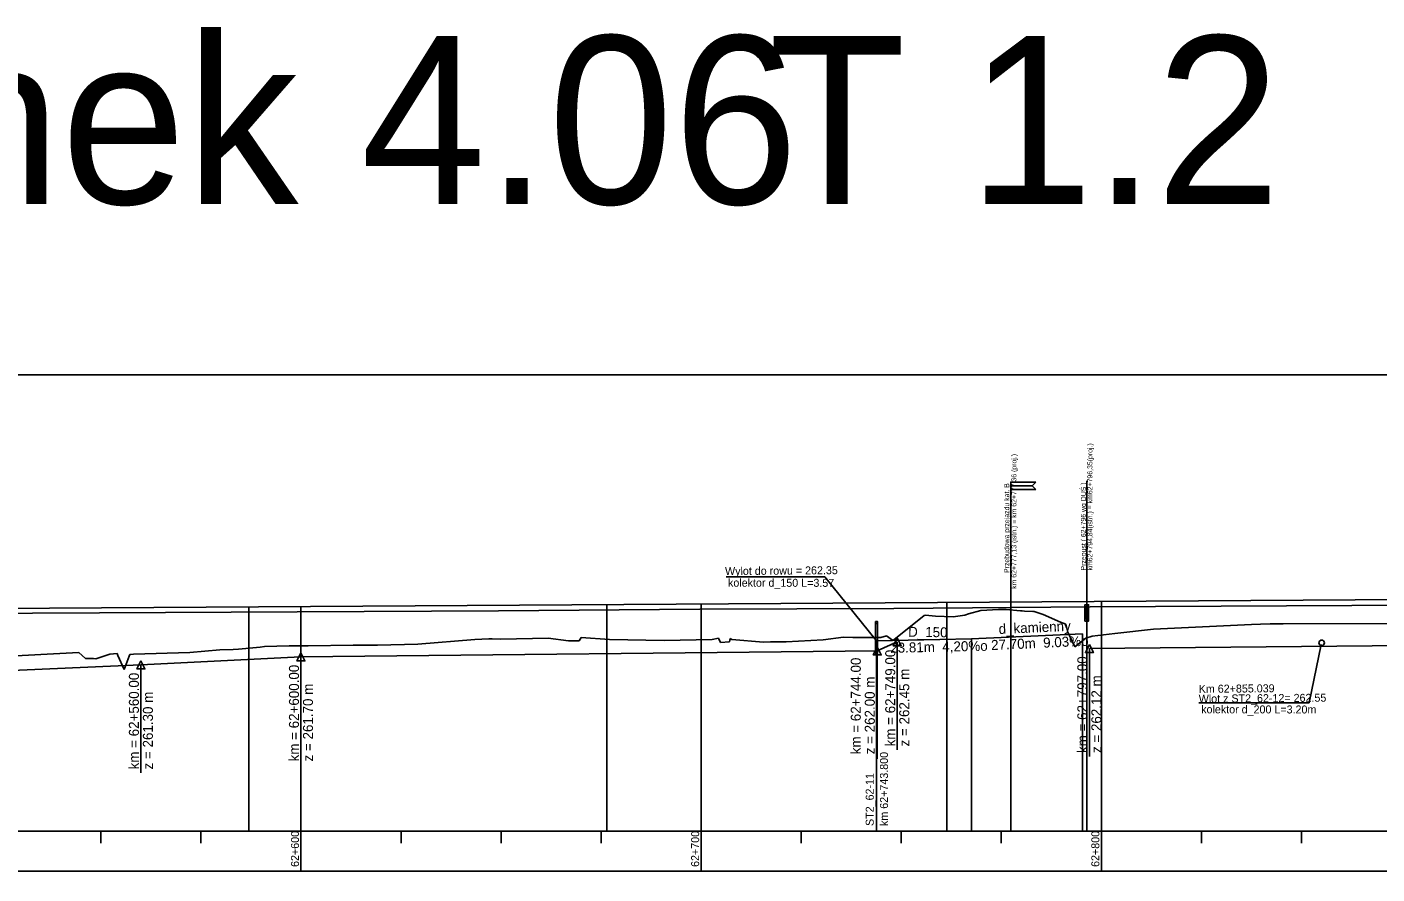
# Model space of a CAD drawing. Extents: x 6445630 to 6518227, y 5499240 to 5511716.
# Drawn here: x 6461762.8 to 6462100.1, y 5508580.5 to 5508792.3 of the extents above; entities that cross this region are included whole.
import ezdxf

# ---------------------------------------------------------------- set-up
doc = ezdxf.new("R2010")
doc.units = 0
for name, color, linetype in [('TOR_PROF-drenaze', 7, 'Continuous'), ('TOR_PROF-drenokolektory', 7, 'Continuous'), ('TOR_PROF-obiekty+opisy', 7, 'Continuous'), ('TOR_PROF-opisy glowne', 7, 'Continuous'), ('TOR_PROF-opisy pomocnicze', 7, 'Continuous'), ('TOR_PROF-rowy otwarte', 7, 'Continuous'), ('TOR_PROF-studnie i osadniki', 7, 'Continuous'), ('TOR_PROF-tabelka-pochylenia proj T1', 7, 'Continuous'), ('TOR_PROF-tor istniejacy T2', 7, 'Continuous'), ('TOR_PROF-tor projektowany', 7, 'Continuous'), ('TOR_PROF-uklad odniesienia', 7, 'Continuous'), ('TOR_RAMKI-dodatkowe3', 7, 'Continuous'), ('TOR_RAMKI-MASKA WYCIECIA', 7, 'Continuous')]:
    doc.layers.add(name, color=color, linetype=linetype)

msp = doc.modelspace()

# ---------------------------------------------------------------- linework, layer by layer
at = {"layer": 'TOR_PROF-drenaze'}
for points in [[(6461998.8, 5508639.29), (6462026.5, 5508640.54)], [(6461975.01, 5508638.79), (6461998.8, 5508639.29)]]:
    msp.add_lwpolyline(points, dxfattribs=at)
at = {"layer": 'TOR_PROF-drenokolektory'}
for points in [[(6462026.5, 5508640.54), (6462026.5, 5508596.29), (6462026.5, 5508591.29), (6462026.5, 5508591.29)], [(6462026.5, 5508640.54), (6462026.5, 5508596.29), (6462026.5, 5508591.29), (6462026.5, 5508591.29)], [(6462026.5, 5508640.54), (6462026.5, 5508596.29), (6462026.5, 5508591.29), (6462026.5, 5508591.29)], [(6461975.01, 5508638.79), (6461975.01, 5508596.29), (6461975.01, 5508591.29), (6461975.01, 5508591.29)], [(6461975.01, 5508638.79), (6461975.01, 5508596.29), (6461975.01, 5508591.29), (6461975.01, 5508591.29)], [(6461975.01, 5508638.79), (6461975.01, 5508596.29), (6461975.01, 5508591.29), (6461975.01, 5508591.29)], [(6461998.8, 5508639.29), (6461998.8, 5508596.29), (6461998.8, 5508591.29), (6461998.8, 5508591.29)], [(6461998.8, 5508639.29), (6461998.8, 5508596.29), (6461998.8, 5508591.29), (6461998.8, 5508591.29)], [(6461998.8, 5508639.29), (6461998.8, 5508596.29), (6461998.8, 5508591.29), (6461998.8, 5508591.29)], [(6461998.8, 5508639.29), (6461998.8, 5508596.29), (6461998.8, 5508591.29), (6461998.8, 5508591.29)], [(6461998.8, 5508639.29), (6461998.8, 5508596.29), (6461998.8, 5508591.29), (6461998.8, 5508591.29)]]:
    msp.add_lwpolyline(points, dxfattribs=at)
at = {"layer": 'TOR_PROF-obiekty+opisy'}
for p, q in [((6462008.57, 5508591.29), (6462008.57, 5508678.49)), ((6462027.56, 5508591.29), (6462027.56, 5508678.84)), ((6462008.57, 5508669.52), (6462008.57, 5508648.27)), ((6462008.57, 5508669.49), (6462008.57, 5508648.27)), ((6462027.56, 5508669.63), (6462027.56, 5508648.6)), ((6461937.43, 5508654.85), (6461962.08, 5508654.85)), ((6461962.08, 5508654.85), (6461975.01, 5508638.79)), ((6462086.14, 5508637.9), (6462083.18, 5508623.29)), ((6462055.54, 5508623.29), (6462083.18, 5508623.29))]:
    msp.add_line(p, q, dxfattribs=at)
for points in [[(6462014.82, 5508678.49), (6462013.89, 5508677.56), (6462008.57, 5508677.56), (6462008.57, 5508678.49), (6462014.82, 5508678.49)], [(6462014.82, 5508676.62), (6462013.89, 5508677.56), (6462008.57, 5508677.56), (6462008.57, 5508676.62), (6462014.82, 5508676.62)], [(6462028.02, 5508643.77), (6462028.02, 5508647.85), (6462027.1, 5508647.85), (6462027.1, 5508643.77), (6462028.02, 5508643.77)], [(6462027.94, 5508644.31), (6462027.19, 5508644.31), (6462027.19, 5508647.31), (6462027.94, 5508647.31), (6462027.94, 5508644.31)]]:
    msp.add_lwpolyline(points, dxfattribs=at)
for points in [[(6462028.02, 5508647.85), (6462027.1, 5508647.85), (6462027.1, 5508643.77), (6462028.02, 5508643.77)], [(6462027.94, 5508647.31), (6462027.19, 5508647.31), (6462027.19, 5508644.31), (6462027.94, 5508644.31)]]:
    msp.add_lwpolyline(points, close=True, dxfattribs=at)
msp.add_circle((6462086.26, 5508638.33), 0.683, dxfattribs=at)
at = {"layer": 'TOR_PROF-opisy pomocnicze'}
for p, q in [((6461980.21, 5508638.54), (6461980.21, 5508611.54)), ((6461831.21, 5508634.79), (6461831.21, 5508607.79)), ((6461975.21, 5508636.29), (6461975.21, 5508609.29)), ((6462028.21, 5508636.89), (6462028.21, 5508609.89)), ((6461791.21, 5508632.79), (6461791.21, 5508605.79))]:
    msp.add_line(p, q, dxfattribs=at)
for points in [[(6461975.21, 5508637.29), (6461976.21, 5508635.29), (6461974.21, 5508635.29)], [(6461980.21, 5508639.54), (6461981.21, 5508637.54), (6461979.21, 5508637.54)], [(6462028.21, 5508637.89), (6462029.21, 5508635.89), (6462027.21, 5508635.89)], [(6461791.21, 5508633.79), (6461792.21, 5508631.79), (6461790.21, 5508631.79)], [(6461831.21, 5508635.79), (6461832.21, 5508633.79), (6461830.21, 5508633.79)]]:
    msp.add_lwpolyline(points, close=True, dxfattribs=at)
at = {"layer": 'TOR_PROF-rowy otwarte'}
for p, q in [((6461975.21, 5508636.29), (6461980.21, 5508638.54)), ((6462028.21, 5508636.89), (6462111.21, 5508637.69)), ((6461791.21, 5508632.79), (6461831.21, 5508634.79)), ((6461831.21, 5508634.79), (6461975.21, 5508636.29)), ((6461664.19, 5508627.29), (6461791.21, 5508632.79))]:
    msp.add_line(p, q, dxfattribs=at)
for points in [[(6462026.5, 5508640.54), (6462026.5, 5508596.29), (6462026.5, 5508591.29), (6462026.5, 5508591.29)], [(6461975.01, 5508638.79), (6461975.01, 5508596.29), (6461975.01, 5508591.29), (6461975.01, 5508591.29)], [(6461998.8, 5508639.29), (6461998.8, 5508596.29), (6461998.8, 5508591.29), (6461998.8, 5508591.29)]]:
    msp.add_lwpolyline(points, dxfattribs=at)
at = {"layer": 'TOR_PROF-studnie i osadniki'}
for p, q in [((6461974.76, 5508643.67), (6461974.76, 5508635.67)), ((6461974.76, 5508643.67), (6461975.26, 5508643.67)), ((6461975.26, 5508643.67), (6461975.26, 5508635.67)), ((6461974.76, 5508635.67), (6461975.26, 5508635.67))]:
    msp.add_line(p, q, dxfattribs=at)
for points in [[(6461974.76, 5508643.67), (6461975.26, 5508643.67), (6461975.26, 5508643.17), (6461974.76, 5508643.17)], [(6461974.76, 5508636.17), (6461975.26, 5508636.17), (6461975.26, 5508635.67), (6461974.76, 5508635.67)]]:
    msp.add_lwpolyline(points, close=True, dxfattribs=at)
at = {"layer": 'TOR_PROF-tabelka-pochylenia proj T1'}
msp.add_lwpolyline([(6452331.21, 5508571.29), (6462731.21, 5508571.29), (6462731.21, 5508581.29), (6452331.21, 5508581.29)], close=True, dxfattribs=at)
at = {"layer": 'TOR_PROF-tor istniejacy T2'}
msp.add_lwpolyline([(6462126.4, 5508647.79), (6462077.5, 5508647.59), (6462028.43, 5508647.29), (6461979.33, 5508646.94), (6461930.89, 5508646.74), (6461880.54, 5508646.34), (6461830.23, 5508646.09), (6461780.83, 5508645.84), (6461730.6, 5508645.59), (6461680.6, 5508645.34), (6461630.75, 5508645.09), (6461580.51, 5508644.84), (6461530.56, 5508644.44), (6461480.33, 5508644.34), (6461430.88, 5508644.14)], dxfattribs=at)
at = {"layer": 'TOR_PROF-tor projektowany'}
msp.add_line((6460751.21, 5508640.59), (6462357.21, 5508650.69), dxfattribs=at)
msp.add_line((6460751.21, 5508640.59), (6462357.21, 5508650.69), dxfattribs=at)
for points in [[(6461818.15, 5508647.3), (6461818.15, 5508596.29), (6461818.15, 5508591.29), (6461818.15, 5508591.29)], [(6461818.15, 5508647.3), (6461818.15, 5508596.29), (6461818.15, 5508591.29), (6461818.15, 5508591.29)], [(6461831.21, 5508647.38), (6461831.21, 5508596.29), (6461831.21, 5508591.29), (6461831.21, 5508591.29)], [(6461831.21, 5508647.38), (6461831.21, 5508596.29), (6461831.21, 5508591.29), (6461831.21, 5508591.29)], [(6461907.6, 5508647.86), (6461907.6, 5508596.29), (6461907.6, 5508591.29), (6461907.6, 5508591.29)], [(6461907.6, 5508647.86), (6461907.6, 5508596.29), (6461907.6, 5508591.29), (6461907.6, 5508591.29)], [(6461931.21, 5508648.01), (6461931.21, 5508596.29), (6461931.21, 5508591.29), (6461931.21, 5508591.29)], [(6461931.21, 5508648.01), (6461931.21, 5508596.29), (6461931.21, 5508591.29), (6461931.21, 5508591.29)], [(6461992.6, 5508648.4), (6461992.6, 5508596.29), (6461992.6, 5508591.29), (6461992.6, 5508591.29)], [(6461992.6, 5508648.4), (6461992.6, 5508596.29), (6461992.6, 5508591.29), (6461992.6, 5508591.29)], [(6462031.21, 5508648.64), (6462031.21, 5508596.29), (6462031.21, 5508591.29), (6462031.21, 5508591.29)], [(6462031.21, 5508648.64), (6462031.21, 5508596.29), (6462031.21, 5508591.29), (6462031.21, 5508591.29)]]:
    msp.add_lwpolyline(points, dxfattribs=at)
at = {"layer": 'TOR_PROF-uklad odniesienia'}
for p, q in [((6452331.21, 5508591.29), (6462731.21, 5508591.29)), ((6452331.21, 5508591.29), (6462731.21, 5508591.29)), ((6461781.21, 5508588.29), (6461781.21, 5508591.29)), ((6461781.21, 5508588.29), (6461781.21, 5508591.29)), ((6461806.21, 5508588.29), (6461806.21, 5508591.29)), ((6461806.21, 5508588.29), (6461806.21, 5508591.29)), ((6461831.21, 5508581.29), (6461831.21, 5508591.29)), ((6461831.21, 5508581.29), (6461831.21, 5508591.29)), ((6461856.21, 5508588.29), (6461856.21, 5508591.29)), ((6461856.21, 5508588.29), (6461856.21, 5508591.29)), ((6461881.21, 5508588.29), (6461881.21, 5508591.29)), ((6461881.21, 5508588.29), (6461881.21, 5508591.29)), ((6461906.21, 5508588.29), (6461906.21, 5508591.29)), ((6461906.21, 5508588.29), (6461906.21, 5508591.29)), ((6461931.21, 5508581.29), (6461931.21, 5508591.29)), ((6461931.21, 5508581.29), (6461931.21, 5508591.29)), ((6461956.21, 5508588.29), (6461956.21, 5508591.29)), ((6461956.21, 5508588.29), (6461956.21, 5508591.29)), ((6461981.21, 5508588.29), (6461981.21, 5508591.29)), ((6461981.21, 5508588.29), (6461981.21, 5508591.29)), ((6462006.21, 5508588.29), (6462006.21, 5508591.29)), ((6462006.21, 5508588.29), (6462006.21, 5508591.29)), ((6462031.21, 5508581.29), (6462031.21, 5508591.29)), ((6462031.21, 5508581.29), (6462031.21, 5508591.29)), ((6462056.21, 5508588.29), (6462056.21, 5508591.29)), ((6462056.21, 5508588.29), (6462056.21, 5508591.29)), ((6462081.21, 5508588.29), (6462081.21, 5508591.29)), ((6462081.21, 5508588.29), (6462081.21, 5508591.29))]:
    msp.add_line(p, q, dxfattribs=at)
at = {"layer": 'TOR_RAMKI-dodatkowe3'}
for p, q in [((6461979.8, 5508639.45), (6461986.97, 5508645.15)), ((6461986.97, 5508645.15), (6461987.23, 5508645.25)), ((6461987.23, 5508645.25), (6461989.75, 5508645.03)), ((6461989.75, 5508645.03), (6461994.22, 5508644.82)), ((6461994.22, 5508644.82), (6461997.08, 5508645.28)), ((6461997.08, 5508645.28), (6461998, 5508645.54)), ((6461998, 5508645.54), (6462001.09, 5508646.44)), ((6462001.09, 5508646.44), (6462005.53, 5508646.64)), ((6462005.53, 5508646.64), (6462007.4, 5508646.62)), ((6462007.4, 5508646.62), (6462011.02, 5508646.32)), ((6462011.02, 5508646.32), (6462011.45, 5508646.3)), ((6462011.45, 5508646.3), (6462011.99, 5508646.26)), ((6462011.99, 5508646.26), (6462014.11, 5508646.2)), ((6462014.11, 5508646.2), (6462014.12, 5508646.18)), ((6462014.12, 5508646.18), (6462014.33, 5508646.23)), ((6462014.33, 5508646.23), (6462014.42, 5508646.13)), ((6462014.42, 5508646.13), (6462016.64, 5508645.38)), ((6462016.64, 5508645.38), (6462020.98, 5508643.53)), ((6462020.98, 5508643.53), (6462022.34, 5508642.98)), ((6462022.34, 5508642.98), (6462022.82, 5508640.96)), ((6462022.82, 5508640.96), (6462024.55, 5508637.3)), ((6462028.9, 5508639.98), (6462034.6, 5508640.64)), ((6462034.6, 5508640.64), (6462044.24, 5508641.74)), ((6462044.24, 5508641.74), (6462068.73, 5508642.9)), ((6462068.73, 5508642.9), (6462070.99, 5508642.97)), ((6462070.99, 5508642.97), (6462073.37, 5508643.09)), ((6462073.37, 5508643.09), (6462074.23, 5508643.04)), ((6462074.23, 5508643.04), (6462076.65, 5508643.1)), ((6462076.65, 5508643.1), (6462103.25, 5508643.14)), ((6461815.57, 5508636.77), (6461820.98, 5508637.24)), ((6461820.98, 5508637.24), (6461822.06, 5508637.42)), ((6461822.06, 5508637.42), (6461828.24, 5508637.57)), ((6461828.24, 5508637.57), (6461830.22, 5508637.55)), ((6461830.22, 5508637.55), (6461832.98, 5508637.61)), ((6461832.98, 5508637.61), (6461844.23, 5508637.76)), ((6461844.23, 5508637.76), (6461850.31, 5508637.77)), ((6461850.31, 5508637.77), (6461860.41, 5508637.96)), ((6461860.41, 5508637.96), (6461874.67, 5508639.12)), ((6461874.67, 5508639.12), (6461878.18, 5508639.3)), ((6461878.18, 5508639.3), (6461878.72, 5508639.32)), ((6461878.72, 5508639.32), (6461879.01, 5508639.33)), ((6461879.01, 5508639.33), (6461881.17, 5508639.24)), ((6461881.17, 5508639.24), (6461893.01, 5508639.52)), ((6461893.01, 5508639.52), (6461898.1, 5508638.84)), ((6461898.1, 5508638.84), (6461900.73, 5508638.83)), ((6461900.73, 5508638.83), (6461901.26, 5508639.63)), ((6461901.26, 5508639.63), (6461908.34, 5508639.19)), ((6461908.34, 5508639.19), (6461921.95, 5508638.95)), ((6461921.95, 5508638.95), (6461933.94, 5508639.16)), ((6461933.94, 5508639.16), (6461935.58, 5508639.46)), ((6461935.58, 5508639.46), (6461936.07, 5508638.37)), ((6461936.07, 5508638.37), (6461938.29, 5508638.61)), ((6461938.29, 5508638.61), (6461938.42, 5508639.38)), ((6461938.42, 5508639.38), (6461938.84, 5508639.19)), ((6461938.84, 5508639.19), (6461946.76, 5508638.53)), ((6461946.76, 5508638.53), (6461948.51, 5508638.57)), ((6461948.51, 5508638.57), (6461952.48, 5508638.59)), ((6461952.48, 5508638.59), (6461961.66, 5508639.08)), ((6461961.66, 5508639.08), (6461966.81, 5508639.78)), ((6461966.81, 5508639.78), (6461969.09, 5508639.7)), ((6461969.09, 5508639.7), (6461970.6, 5508639.65)), ((6461970.6, 5508639.65), (6461971.19, 5508639.66)), ((6461971.19, 5508639.66), (6461973.87, 5508639.62)), ((6461973.87, 5508639.62), (6461975.33, 5508639.62)), ((6461975.33, 5508639.62), (6461976.12, 5508639.62)), ((6461976.12, 5508639.62), (6461977.55, 5508640.05)), ((6461977.55, 5508640.05), (6461979.05, 5508639.03)), ((6461979.05, 5508639.03), (6461979.19, 5508638.95)), ((6461979.19, 5508638.95), (6461979.28, 5508639.04)), ((6461979.28, 5508639.04), (6461979.8, 5508639.45)), ((6462024.55, 5508637.3), (6462027.33, 5508639.5)), ((6462027.33, 5508639.5), (6462028.9, 5508639.98)), ((6461747.77, 5508634.49), (6461775.69, 5508635.89)), ((6461775.69, 5508635.89), (6461777.37, 5508634.43)), ((6461777.37, 5508634.43), (6461779.35, 5508634.38)), ((6461779.35, 5508634.38), (6461779.98, 5508634.34)), ((6461779.98, 5508634.34), (6461783.46, 5508635.47)), ((6461783.46, 5508635.47), (6461785.3, 5508635.65)), ((6461785.3, 5508635.65), (6461785.43, 5508635.19)), ((6461785.43, 5508635.19), (6461787.03, 5508631.69)), ((6461787.03, 5508631.69), (6461788.31, 5508635)), ((6461788.31, 5508635), (6461788.45, 5508635.4)), ((6461788.45, 5508635.4), (6461789.36, 5508635.47)), ((6461789.36, 5508635.47), (6461803.43, 5508635.93)), ((6461803.43, 5508635.93), (6461810.93, 5508636.57)), ((6461810.93, 5508636.57), (6461814.27, 5508636.65)), ((6461814.27, 5508636.65), (6461815.57, 5508636.77))]:
    msp.add_line(p, q, dxfattribs=at)
at = {"layer": 'TOR_RAMKI-MASKA WYCIECIA'}
msp.add_lwpolyline([(6460741.75, 5508418.29), (6462761.75, 5508418.29), (6462761.75, 5508705.29), (6460741.75, 5508705.29)], close=True, dxfattribs=at)

# ---------------------------------------------------------------- texts
at = {"layer": 'TOR_PROF-drenaze'}
for s, rotation, p in [('D_150  ', 359.0503, (6461982.91, 5508639.86)), ('d_kamienny', 2.5835, (6462005.6, 5508640.52)), ('23.81m  4,20%o  ', 1.2424, (6461978.49, 5508635.82)), ('27.70m  9.03%o  ', 2.5835, (6462003.73, 5508636.51))]:
    msp.add_text(s, height=2.5, rotation=rotation, dxfattribs=at).set_placement(p)
at = {"layer": 'TOR_PROF-obiekty+opisy'}
for s, p in [('km 62+777,13 (istn.) = km 62+777,36 (proj.)', (6462009.99, 5508651.82)), ('km62+794,84(istn.) = km62+796,35(proj.) ', (6462028.97, 5508656.41)), ('Przepust ( 62+796 wg DUŚ )', (6462027.36, 5508656.41)), ('Przebudowa przejazdu kat. B', (6462008.2, 5508655.78))]:
    msp.add_text(s, height=1.25, rotation=90, dxfattribs=at).set_placement(p)
at = {"layer": 'TOR_PROF-opisy glowne'}
for s, rotation, p in [('Wylot do rowu = 262.35', 0.4945, (6461937.19, 5508655.25)), ('kolektor d_150 L=3.57', 359.8879, (6461937.92, 5508652.37)), ('Km 62+855.039', 0.4945, (6462055.55, 5508625.81)), ('Wlot z ST2_62-12= 262.55', 0.4945, (6462055.55, 5508623.35)), (' kolektor d_200 L=3.20m ', 359.8879, (6462055.42, 5508620.72)), ('km 62+743.800', 90, (6461977.89, 5508592.54)), ('ST2_62-11', 90, (6461974.33, 5508592.54))]:
    msp.add_text(s, height=2, rotation=rotation, dxfattribs=at).set_placement(p)
at = {"layer": 'TOR_PROF-opisy pomocnicze'}
for s, p in [('km = 62+744.00', (6461971.1, 5508610.47)), ('km = 62+749.00', (6461979.71, 5508612.44)), ('km = 62+797.00', (6462027.71, 5508610.79)), ('km = 62+560.00', (6461790.71, 5508606.69)), ('km = 62+600.00', (6461830.71, 5508608.69)), ('z = 262.45 m', (6461983.21, 5508612.44)), ('z = 261.70 m', (6461834.21, 5508608.69)), ('z = 262.00 m', (6461974.6, 5508610.47)), ('z = 262.12 m', (6462031.21, 5508610.79)), ('z = 261.30 m', (6461794.21, 5508606.69))]:
    msp.add_text(s, height=2.5, rotation=90, dxfattribs=at).set_placement(p)
at = {"layer": 'TOR_PROF-uklad odniesienia'}
for s, p in [('Rysunek 4.06', (6461612.04, 5508748.03)), ('T 1.2', (6461948.04, 5508748.03))]:
    msp.add_text(s, height=42, dxfattribs=at).set_placement(p)
for s, p in [('62+600', (6461830.71, 5508582.31)), ('62+600', (6461830.71, 5508582.31)), ('62+700', (6461930.71, 5508582.31)), ('62+700', (6461930.71, 5508582.31)), ('62+800', (6462030.71, 5508582.31)), ('62+800', (6462030.71, 5508582.31))]:
    msp.add_text(s, height=2, rotation=90, dxfattribs=at).set_placement(p)

doc.saveas('drawing.dxf')
